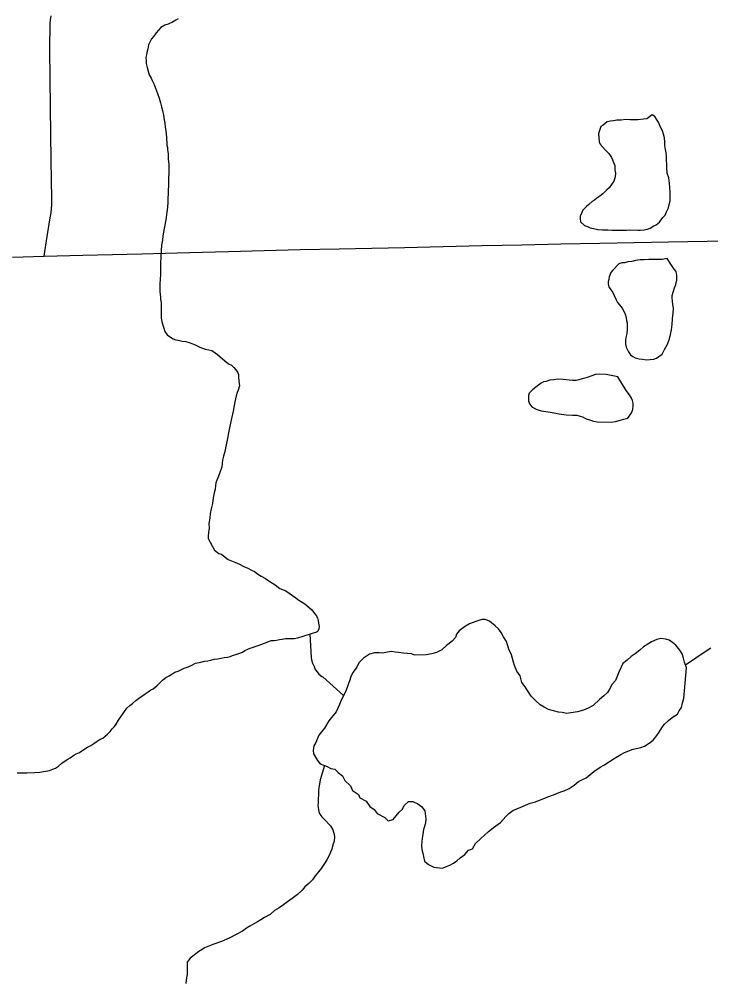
# Model space of a CAD drawing. Extents: x 103424 to 290657, y 38711 to 110967.
# Drawn here: x 214248.7608 to 214249.0369, y 40210.386 to 40210.7695 of the extents above; entities that cross this region are included whole.
import ezdxf

# ---------------------------------------------------------------- set-up
doc = ezdxf.new("R2010")
doc.units = 0
for name, color, linetype in [('GM_X_Minor_Lake', 7, 'Continuous'), ('GM_X_Minor_River', 7, 'Continuous'), ('GM_X_Township_Road', 7, 'Continuous')]:
    doc.layers.add(name, color=color, linetype=linetype)

msp = doc.modelspace()

# ---------------------------------------------------------------- linework, layer by layer
at = {"layer": 'GM_X_Minor_Lake'}
for points in [[(214249.0135, 40210.73132), (214249.01143, 40210.72977), (214249.01011, 40210.72955), (214249.00783, 40210.72933), (214249.00612, 40210.7293), (214249.0046, 40210.72927), (214249.00289, 40210.72944), (214249.00119, 40210.72922), (214248.99948, 40210.72919), (214248.99815, 40210.72898), (214248.99683, 40210.72877), (214248.9955, 40210.72855), (214248.994, 40210.7272), (214248.99306, 40210.72661), (214248.99234, 40210.7247), (214248.99216, 40210.72375), (214248.99219, 40210.72222), (214248.99241, 40210.72052), (214248.9928, 40210.71957), (214248.99474, 40210.71732), (214248.99628, 40210.71583), (214248.99726, 40210.71432), (214248.99765, 40210.71338), (214248.99805, 40210.71224), (214248.99864, 40210.71111), (214248.99867, 40210.7094), (214248.99888, 40210.70807), (214248.99872, 40210.70655), (214248.99818, 40210.70483), (214248.99725, 40210.70348), (214248.99632, 40210.70214), (214248.99539, 40210.70136), (214248.99389, 40210.69982), (214248.99258, 40210.69885), (214248.99145, 40210.69807), (214248.99052, 40210.69729), (214248.98958, 40210.6967), (214248.98827, 40210.69554), (214248.98733, 40210.69477), (214248.98584, 40210.69322), (214248.98547, 40210.69226), (214248.98474, 40210.69092), (214248.98475, 40210.68997), (214248.98496, 40210.68864), (214248.98651, 40210.68715), (214248.98765, 40210.68679), (214248.9888, 40210.68623)], [(214249.0135, 40210.73132), (214249.01143, 40210.72977), (214249.01011, 40210.72955), (214249.00783, 40210.72933), (214249.00612, 40210.7293), (214249.0046, 40210.72927), (214249.00289, 40210.72944), (214249.00119, 40210.72922), (214248.99948, 40210.72919), (214248.99815, 40210.72898), (214248.99683, 40210.72877), (214248.9955, 40210.72855), (214248.994, 40210.7272), (214248.99306, 40210.72661), (214248.99234, 40210.7247), (214248.99216, 40210.72375), (214248.99219, 40210.72222), (214248.99241, 40210.72052), (214248.9928, 40210.71957), (214248.99474, 40210.71732), (214248.99628, 40210.71583), (214248.99726, 40210.71432), (214248.99765, 40210.71338), (214248.99805, 40210.71224), (214248.99864, 40210.71111), (214248.99867, 40210.7094), (214248.99888, 40210.70807), (214248.99872, 40210.70655), (214248.99818, 40210.70483), (214248.99725, 40210.70348), (214248.99632, 40210.70214), (214248.99539, 40210.70136), (214248.99389, 40210.69982), (214248.99258, 40210.69885), (214248.99145, 40210.69807), (214248.99052, 40210.69729), (214248.98958, 40210.6967), (214248.98827, 40210.69554), (214248.98733, 40210.69477), (214248.98584, 40210.69322), (214248.98547, 40210.69226), (214248.98474, 40210.69092), (214248.98475, 40210.68997), (214248.98496, 40210.68864), (214248.98651, 40210.68715), (214248.98765, 40210.68679), (214248.9888, 40210.68623), (214248.99014, 40210.68588), (214248.99185, 40210.68552), (214248.99376, 40210.68536), (214248.99584, 40210.6854), (214248.99736, 40210.68523), (214248.99907, 40210.68526), (214249.00078, 40210.68529), (214249.00211, 40210.68531), (214249.00325, 40210.68533), (214249.00458, 40210.68535), (214249.00781, 40210.68521), (214249.00876, 40210.68523), (214249.01028, 40210.68545), (214249.0116, 40210.68566), (214249.01273, 40210.68606), (214249.01424, 40210.68703), (214249.01518, 40210.68743), (214249.01649, 40210.6884), (214249.01779, 40210.69032), (214249.01872, 40210.69129), (214249.01927, 40210.69263), (214249.02001, 40210.69416), (214249.02036, 40210.6955), (214249.02072, 40210.69702), (214249.02069, 40210.69874), (214249.02066, 40210.70045), (214249.02063, 40210.70235), (214249.02041, 40210.70405), (214249.02019, 40210.70614), (214249.01958, 40210.70803), (214249.01936, 40210.71031), (214249.01933, 40210.71183), (214249.01931, 40210.71297), (214249.01929, 40210.71392), (214249.01928, 40210.71487), (214249.01907, 40210.7162), (214249.01885, 40210.71753), (214249.01864, 40210.71905), (214249.01862, 40210.72038), (214249.0184, 40210.72208), (214249.01799, 40210.7236), (214249.01759, 40210.72492), (214249.01681, 40210.72643), (214249.01601, 40210.72832), (214249.01523, 40210.72964), (214249.01465, 40210.73058), (214249.0135, 40210.73132)], [(214248.9888, 40210.68623), (214248.99014, 40210.68588), (214248.99185, 40210.68552), (214248.99376, 40210.68536), (214248.99584, 40210.6854), (214248.99736, 40210.68523), (214248.99907, 40210.68526), (214249.00078, 40210.68529), (214249.00211, 40210.68531), (214249.00325, 40210.68533), (214249.00458, 40210.68535), (214249.00781, 40210.68521), (214249.00876, 40210.68523), (214249.01028, 40210.68545), (214249.0116, 40210.68566), (214249.01273, 40210.68606), (214249.01424, 40210.68703), (214249.01518, 40210.68743), (214249.01649, 40210.6884), (214249.01779, 40210.69032), (214249.01872, 40210.69129), (214249.01927, 40210.69263), (214249.02001, 40210.69416), (214249.02036, 40210.6955), (214249.02072, 40210.69702), (214249.02069, 40210.69874), (214249.02066, 40210.70045), (214249.02063, 40210.70235), (214249.02041, 40210.70405), (214249.02019, 40210.70614), (214249.01958, 40210.70803), (214249.01936, 40210.71031), (214249.01933, 40210.71183), (214249.01931, 40210.71297), (214249.01929, 40210.71392), (214249.01928, 40210.71487), (214249.01907, 40210.7162), (214249.01885, 40210.71753), (214249.01864, 40210.71905), (214249.01862, 40210.72038), (214249.0184, 40210.72208), (214249.01799, 40210.7236), (214249.01759, 40210.72492), (214249.01681, 40210.72643), (214249.01601, 40210.72832), (214249.01523, 40210.72964), (214249.01465, 40210.73058), (214249.0135, 40210.73132)], [(214249.01958, 40210.674), (214249.0175, 40210.67359), (214249.01465, 40210.67354), (214249.01219, 40210.6735), (214249.01029, 40210.67347), (214249.00877, 40210.67344), (214249.00687, 40210.67322), (214249.00536, 40210.67282), (214249.00384, 40210.6726), (214249.00252, 40210.6722), (214249.00138, 40210.67218), (214249.00025, 40210.67178), (214248.99782, 40210.66927), (214248.99708, 40210.66831), (214248.99635, 40210.66658), (214248.99617, 40210.66563), (214248.996, 40210.66468), (214248.99602, 40210.66373), (214248.99622, 40210.66259), (214248.997, 40210.66146), (214248.99778, 40210.66033), (214248.99837, 40210.6592), (214248.99897, 40210.65769), (214248.99975, 40210.65637), (214249.00052, 40210.65543), (214249.00149, 40210.65412), (214249.00247, 40210.65242), (214249.00287, 40210.65129), (214249.00308, 40210.65015), (214249.00329, 40210.64921), (214249.00349, 40210.64826), (214249.00351, 40210.64712), (214249.00353, 40210.64579), (214249.00337, 40210.64407), (214249.00302, 40210.64236), (214249.00285, 40210.6414), (214249.00287, 40210.63988), (214249.00308, 40210.63855), (214249.00406, 40210.63667), (214249.00484, 40210.63554), (214249.00581, 40210.6348), (214249.00677, 40210.63424), (214249.00829, 40210.63389), (214249.00962, 40210.63372), (214249.01114, 40210.63355), (214249.01266, 40210.63358), (214249.01418, 40210.63379), (214249.01531, 40210.63419), (214249.01756, 40210.63575), (214249.01848, 40210.63767), (214249.01959, 40210.63978), (214249.0205, 40210.64188), (214249.02085, 40210.6436), (214249.0212, 40210.64551), (214249.02154, 40210.6476), (214249.0217, 40210.64989), (214249.02185, 40210.65217), (214249.02201, 40210.65407), (214249.02179, 40210.65559), (214249.02158, 40210.65692), (214249.02156, 40210.65825), (214249.02154, 40210.6592), (214249.0219, 40210.66054), (214249.02244, 40210.66226), (214249.02299, 40210.66341), (214249.02316, 40210.66436), (214249.02334, 40210.66532), (214249.02332, 40210.66626), (214249.02331, 40210.66722), (214249.02309, 40210.66873), (214249.02231, 40210.66967), (214249.02131, 40210.67126)], [(214249.02131, 40210.67126), (214249.01958, 40210.674)], [(214248.99986, 40210.62671), (214248.9951, 40210.62759), (214248.99244, 40210.62773), (214248.99092, 40210.62771), (214248.98904, 40210.62692), (214248.98752, 40210.62651), (214248.98658, 40210.62612), (214248.98563, 40210.62591), (214248.98431, 40210.62551), (214248.98318, 40210.6253), (214248.98166, 40210.62527), (214248.98032, 40210.62544), (214248.97804, 40210.6256), (214248.97576, 40210.62575), (214248.97424, 40210.62553), (214248.97273, 40210.62532), (214248.97122, 40210.62491), (214248.97008, 40210.6247), (214248.96914, 40210.62412), (214248.9682, 40210.62334), (214248.96708, 40210.62256), (214248.96576, 40210.62159), (214248.96446, 40210.62024), (214248.96409, 40210.61928), (214248.96411, 40210.61833), (214248.96413, 40210.61719), (214248.96453, 40210.61587), (214248.9655, 40210.61474)], [(214248.99986, 40210.62671), (214248.9951, 40210.62759), (214248.99244, 40210.62773), (214248.99092, 40210.62771), (214248.98904, 40210.62692), (214248.98752, 40210.62651), (214248.98658, 40210.62612), (214248.98563, 40210.62591), (214248.98431, 40210.62551), (214248.98318, 40210.6253), (214248.98166, 40210.62527), (214248.98032, 40210.62544), (214248.97804, 40210.6256), (214248.97576, 40210.62575), (214248.97424, 40210.62553), (214248.97273, 40210.62532), (214248.97122, 40210.62491), (214248.97008, 40210.6247), (214248.96914, 40210.62412), (214248.9682, 40210.62334), (214248.96708, 40210.62256), (214248.96576, 40210.62159), (214248.96446, 40210.62024), (214248.96409, 40210.61928), (214248.96411, 40210.61833), (214248.96413, 40210.61719), (214248.96453, 40210.61587), (214248.9655, 40210.61474), (214248.96722, 40210.61382), (214248.96914, 40210.61309), (214248.97294, 40210.61258), (214248.97637, 40210.61188), (214248.97923, 40210.61154), (214248.9817, 40210.61139), (214248.98341, 40210.61142), (214248.98474, 40210.61106), (214248.9857, 40210.6107), (214248.98723, 40210.60996), (214248.98895, 40210.60942), (214248.99009, 40210.60906), (214248.99162, 40210.60871), (214248.99713, 40210.60861), (214248.99883, 40210.60882), (214249.00035, 40210.60923), (214249.00224, 40210.60983), (214249.00375, 40210.61024), (214249.00523, 40210.61235), (214249.00578, 40210.61369), (214249.00594, 40210.61521), (214249.00593, 40210.61617), (214249.00572, 40210.6173), (214249.00532, 40210.61825), (214249.00454, 40210.61957), (214249.00318, 40210.62125), (214248.99986, 40210.62671)], [(214248.9655, 40210.61474), (214248.96722, 40210.61382), (214248.96914, 40210.61309), (214248.97294, 40210.61258), (214248.97637, 40210.61188), (214248.97923, 40210.61154), (214248.9817, 40210.61139), (214248.98341, 40210.61142), (214248.98474, 40210.61106), (214248.9857, 40210.6107), (214248.98723, 40210.60996), (214248.98895, 40210.60942), (214248.99009, 40210.60906), (214248.99162, 40210.60871), (214248.99713, 40210.60861), (214248.99883, 40210.60882), (214249.00035, 40210.60923), (214249.00224, 40210.60983), (214249.00375, 40210.61024), (214249.00523, 40210.61235), (214249.00578, 40210.61369), (214249.00594, 40210.61521), (214249.00593, 40210.61617), (214249.00572, 40210.6173), (214249.00532, 40210.61825), (214249.00454, 40210.61957), (214249.00318, 40210.62125), (214248.99986, 40210.62671)], [(214249.02718, 40210.51049), (214249.0265, 40210.51274), (214249.02609, 40210.51445), (214249.0255, 40210.51615), (214249.02453, 40210.51765), (214249.02298, 40210.51953), (214249.02163, 40210.52065), (214249.02029, 40210.52158), (214249.01895, 40210.52194), (214249.01705, 40210.52229), (214249.01535, 40210.52189), (214249.01327, 40210.52091), (214249.01177, 40210.51994), (214249.01007, 40210.51897), (214249.00857, 40210.51762), (214249.00669, 40210.51608), (214249.00519, 40210.51511), (214249.0035, 40210.51357), (214249.00181, 40210.51222), (214249.00108, 40210.5105), (214249.00016, 40210.50878), (214248.99942, 40210.50687), (214248.99887, 40210.50554), (214248.99757, 40210.504), (214248.99646, 40210.50209), (214248.99572, 40210.50075), (214248.99422, 40210.4994), (214248.99253, 40210.49786), (214248.98991, 40210.49555), (214248.98802, 40210.49438), (214248.98614, 40210.4936), (214248.98368, 40210.49299), (214248.98102, 40210.49258), (214248.97951, 40210.49237), (214248.9776, 40210.49272), (214248.97608, 40210.49289), (214248.97417, 40210.49343), (214248.97207, 40210.49397), (214248.97035, 40210.4949), (214248.96882, 40210.49583), (214248.96689, 40210.49751), (214248.96516, 40210.49919), (214248.9638, 40210.50145), (214248.96282, 40210.50296), (214248.96147, 40210.50464), (214248.96086, 40210.50729), (214248.9595, 40210.50917), (214248.95852, 40210.51144), (214248.95812, 40210.51276), (214248.95731, 40210.51578), (214248.95633, 40210.51805), (214248.95534, 40210.52107), (214248.95417, 40210.52295), (214248.95319, 40210.52464), (214248.95222, 40210.52615), (214248.95087, 40210.52727), (214248.94857, 40210.52914), (214248.94685, 40210.52987), (214248.94552, 40210.52985), (214248.94306, 40210.52906), (214248.9406, 40210.52808), (214248.93853, 40210.52691), (214248.93647, 40210.52537), (214248.93535, 40210.52402), (214248.93499, 40210.52269), (214248.93368, 40210.52115), (214248.93143, 40210.51941), (214248.92955, 40210.51768), (214248.92748, 40210.5167), (214248.92559, 40210.51611), (214248.92331, 40210.5157), (214248.91876, 40210.51564), (214248.91742, 40210.51619), (214248.91419, 40210.51633), (214248.91228, 40210.51669), (214248.91095, 40210.51686), (214248.90943, 40210.51703), (214248.90791, 40210.51682), (214248.90583, 40210.51641), (214248.9045, 40210.51658), (214248.9026, 40210.51655), (214248.90071, 40210.51596), (214248.89826, 40210.51441), (214248.89639, 40210.51248), (214248.89566, 40210.51077), (214248.89417, 40210.50885), (214248.89324, 40210.50713), (214248.89288, 40210.5056), (214248.89233, 40210.50427), (214248.89124, 40210.50122), (214248.88939, 40210.49759), (214248.88866, 40210.49587), (214248.88737, 40210.49301)], [(214248.90816, 40210.44946), (214248.91005, 40210.45005), (214248.91136, 40210.4514), (214248.91247, 40210.45293), (214248.91379, 40210.45409), (214248.91452, 40210.45562), (214248.91621, 40210.45716), (214248.91792, 40210.45718), (214248.92002, 40210.45626), (214248.92137, 40210.45514), (214248.92272, 40210.45345), (214248.92315, 40210.45023), (214248.92299, 40210.44852), (214248.92226, 40210.44605), (214248.92191, 40210.44395), (214248.92175, 40210.44243), (214248.92141, 40210.43977), (214248.92162, 40210.43807), (214248.92202, 40210.43655), (214248.92223, 40210.43523), (214248.92264, 40210.43334), (214248.92418, 40210.43203), (214248.92629, 40210.43092), (214248.92971, 40210.43059), (214248.93141, 40210.43118), (214248.93273, 40210.43177), (214248.93424, 40210.43255), (214248.93556, 40210.43351), (214248.93687, 40210.43467), (214248.93875, 40210.43602), (214248.94024, 40210.43775), (214248.94175, 40210.43834), (214248.94305, 40210.44045), (214248.94511, 40210.44237), (214248.94811, 40210.44507), (214248.95017, 40210.44681), (214248.95299, 40210.44874), (214248.95505, 40210.45124), (214248.95636, 40210.45239), (214248.95786, 40210.45355), (214248.96107, 40210.45492), (214248.96485, 40210.45649), (214248.96693, 40210.45709), (214248.97183, 40210.45906), (214248.9741, 40210.45985), (214248.97712, 40210.46103), (214248.97845, 40210.46142), (214248.98033, 40210.4624), (214248.9824, 40210.46375), (214248.98409, 40210.46511), (214248.98541, 40210.46588), (214248.98711, 40210.46666), (214248.9903, 40210.46917), (214248.99274, 40210.47092), (214248.99425, 40210.4717), (214248.99839, 40210.47441), (214249.00102, 40210.47596), (214249.00253, 40210.47674), (214249.00593, 40210.47812), (214249.00896, 40210.47873), (214249.01047, 40210.47932), (214249.01235, 40210.48048), (214249.01386, 40210.48164), (214249.01535, 40210.48356), (214249.01628, 40210.4849), (214249.01739, 40210.48662), (214249.01832, 40210.48796), (214249.02001, 40210.4895), (214249.02151, 40210.49066), (214249.02358, 40210.49202), (214249.02432, 40210.49336), (214249.02525, 40210.4947), (214249.0256, 40210.4966), (214249.02614, 40210.49832), (214249.02718, 40210.51049)], [(214248.88737, 40210.49301), (214248.88551, 40210.4907), (214248.88439, 40210.48936), (214248.88272, 40210.48649), (214248.88049, 40210.48361), (214248.8792, 40210.48075), (214248.87846, 40210.47941), (214248.87811, 40210.47751), (214248.87832, 40210.47618), (214248.87988, 40210.47355), (214248.88103, 40210.47224), (214248.88371, 40210.47114), (214248.88524, 40210.4704), (214248.88677, 40210.47004), (214248.88811, 40210.46873), (214248.88984, 40210.46742), (214248.89082, 40210.46554), (214248.89313, 40210.46348), (214248.89392, 40210.4616), (214248.89622, 40210.45992), (214248.89681, 40210.4586), (214248.8993, 40210.45731), (214248.90085, 40210.45524), (214248.90258, 40210.45394), (214248.90374, 40210.45243), (214248.90681, 40210.45077), (214248.90816, 40210.44946)]]:
    msp.add_lwpolyline(points, dxfattribs=at)
at = {"layer": 'GM_X_Minor_River'}
for points in [[(214248.82427, 40210.76967), (214248.82333, 40210.76908), (214248.82201, 40210.7683), (214248.82032, 40210.76751), (214248.81899, 40210.76711), (214248.8173, 40210.76613), (214248.81544, 40210.76401), (214248.81451, 40210.76266), (214248.81358, 40210.7617), (214248.81303, 40210.76055), (214248.81248, 40210.75921), (214248.81212, 40210.75768), (214248.81177, 40210.75615), (214248.8116, 40210.7552), (214248.81142, 40210.75425), (214248.81144, 40210.75291), (214248.81146, 40210.75177), (214248.81187, 40210.75026), (214248.81227, 40210.74875), (214248.81268, 40210.74723), (214248.81346, 40210.74591), (214248.81386, 40210.74497), (214248.81464, 40210.74346), (214248.81524, 40210.74195), (214248.81603, 40210.73987), (214248.81663, 40210.73798), (214248.81723, 40210.73609), (214248.81764, 40210.73457), (214248.81804, 40210.73306), (214248.81845, 40210.73116), (214248.81868, 40210.72927), (214248.81889, 40210.72794), (214248.8191, 40210.72642)], [(214248.8191, 40210.72642), (214248.81932, 40210.72509), (214248.81953, 40210.72358), (214248.81955, 40210.72244), (214248.81957, 40210.7213), (214248.81978, 40210.72035), (214248.81979, 40210.71921), (214248.82, 40210.71826), (214248.82002, 40210.71731), (214248.82023, 40210.71579), (214248.82027, 40210.7137), (214248.8205, 40210.71142), (214248.82054, 40210.70857), (214248.8204, 40210.70553), (214248.82045, 40210.70306), (214248.82029, 40210.70115), (214248.82031, 40210.69963), (214248.82015, 40210.69811), (214248.82018, 40210.6964), (214248.82002, 40210.69449), (214248.81935, 40210.68935), (214248.81864, 40210.68592), (214248.81812, 40210.68305), (214248.81796, 40210.68134), (214248.81761, 40210.67924), (214248.81746, 40210.67696), (214248.81731, 40210.67468), (214248.81717, 40210.67201), (214248.8172, 40210.66992), (214248.81724, 40210.66764), (214248.81709, 40210.66555), (214248.81692, 40210.66402), (214248.81695, 40210.6625), (214248.81698, 40210.6606), (214248.8172, 40210.6587), (214248.81722, 40210.65756), (214248.81743, 40210.65643), (214248.81744, 40210.65548), (214248.81747, 40210.65414), (214248.81749, 40210.65262), (214248.81751, 40210.65148), (214248.81753, 40210.65015), (214248.81774, 40210.64882), (214248.81815, 40210.64731), (214248.81855, 40210.64618), (214248.81895, 40210.64485), (214248.81992, 40210.64354), (214248.82127, 40210.64261), (214248.82223, 40210.64186), (214248.82338, 40210.6415), (214248.82433, 40210.64133), (214248.82585, 40210.64097), (214248.82737, 40210.64081), (214248.82909, 40210.64026), (214248.83043, 40210.63972), (214248.83139, 40210.63935), (214248.83292, 40210.63862), (214248.83502, 40210.6377), (214248.83655, 40210.63753), (214248.83769, 40210.63717), (214248.83904, 40210.63625), (214248.83999, 40210.63569), (214248.84289, 40210.63308), (214248.84443, 40210.63196), (214248.84557, 40210.63141), (214248.84654, 40210.63047), (214248.84731, 40210.62954), (214248.8479, 40210.6286), (214248.8483, 40210.62765), (214248.84831, 40210.6267), (214248.84853, 40210.62499), (214248.84875, 40210.6231), (214248.84821, 40210.62138), (214248.84785, 40210.62042), (214248.84749, 40210.61908), (214248.84696, 40210.61679), (214248.8466, 40210.61526), (214248.84626, 40210.61298), (214248.84555, 40210.61011), (214248.84484, 40210.60706), (214248.84432, 40210.60439), (214248.84398, 40210.6021), (214248.84345, 40210.59962), (214248.84292, 40210.59695), (214248.84238, 40210.59504), (214248.84203, 40210.59351), (214248.8417, 40210.59085), (214248.84079, 40210.58817), (214248.84006, 40210.58645), (214248.8397, 40210.58549), (214248.83934, 40210.58434), (214248.83916, 40210.5832), (214248.839, 40210.58187), (214248.83864, 40210.58034), (214248.83829, 40210.57843), (214248.83795, 40210.57615), (214248.83742, 40210.57405), (214248.83707, 40210.57214), (214248.83691, 40210.57023), (214248.83657, 40210.56814), (214248.8366, 40210.56624)], [(214248.8366, 40210.56624), (214248.83644, 40210.56452), (214248.83627, 40210.56319), (214248.83629, 40210.56224), (214248.83883, 40210.55753), (214248.84057, 40210.55622), (214248.84152, 40210.55586), (214248.84306, 40210.55474), (214248.84421, 40210.55381), (214248.84689, 40210.55272), (214248.8488, 40210.55199), (214248.85053, 40210.55106), (214248.85206, 40210.55033), (214248.85359, 40210.54959), (214248.85474, 40210.54904), (214248.85589, 40210.54811), (214248.85743, 40210.54718), (214248.85915, 40210.54626), (214248.86089, 40210.54496), (214248.863, 40210.54366), (214248.86492, 40210.54217), (214248.86721, 40210.54126), (214248.86856, 40210.54033), (214248.8699, 40210.5394), (214248.87125, 40210.53847), (214248.8724, 40210.53754), (214248.87375, 40210.5368), (214248.8749, 40210.53606), (214248.87663, 40210.53457), (214248.8776, 40210.53364), (214248.87837, 40210.5327), (214248.87934, 40210.53138), (214248.87993, 40210.53044), (214248.88014, 40210.52949), (214248.88035, 40210.52836), (214248.88056, 40210.52703), (214248.88038, 40210.52608), (214248.88002, 40210.52512), (214248.87983, 40210.52493), (214248.87964, 40210.52492)], [(214248.76113, 40210.4686), (214248.76246, 40210.46862), (214248.76379, 40210.46865), (214248.76702, 40210.4687), (214248.7691, 40210.46892), (214248.77137, 40210.46934), (214248.77289, 40210.46955), (214248.77421, 40210.47015), (214248.77534, 40210.47055), (214248.77647, 40210.47132), (214248.77778, 40210.47249), (214248.77909, 40210.47346), (214248.78022, 40210.47405), (214248.78116, 40210.47463), (214248.78266, 40210.47561), (214248.7836, 40210.4762), (214248.78492, 40210.47679), (214248.78586, 40210.47737), (214248.78699, 40210.47815), (214248.78811, 40210.47893), (214248.78943, 40210.47952), (214248.79056, 40210.4803), (214248.79187, 40210.48127), (214248.79319, 40210.48206), (214248.79413, 40210.48245), (214248.79507, 40210.48323), (214248.79601, 40210.484), (214248.79713, 40210.48516), (214248.79787, 40210.48613), (214248.7988, 40210.48709), (214248.79955, 40210.48805), (214248.80047, 40210.48959), (214248.80381, 40210.4944), (214248.80493, 40210.49556), (214248.80605, 40210.49634), (214248.80736, 40210.4975), (214248.80849, 40210.49828), (214248.81018, 40210.49945), (214248.81112, 40210.50022), (214248.81224, 40210.501), (214248.81337, 40210.50178), (214248.81431, 40210.50218), (214248.81581, 40210.50334), (214248.81693, 40210.5045), (214248.81805, 40210.50566), (214248.81937, 40210.50663), (214248.82068, 40210.50741), (214248.82181, 40210.508), (214248.82294, 40210.50878), (214248.82426, 40210.50918), (214248.82539, 40210.50977), (214248.82671, 40210.51037), (214248.82822, 40210.51096), (214248.82973, 40210.51156), (214248.83123, 40210.51234), (214248.83332, 40210.51275), (214248.83483, 40210.51316), (214248.83616, 40210.51337), (214248.83729, 40210.51358), (214248.83861, 40210.51398), (214248.84013, 40210.5142), (214248.84146, 40210.51441), (214248.84259, 40210.51462), (214248.84392, 40210.51483), (214248.84505, 40210.51504), (214248.846, 40210.51543), (214248.8477, 40210.51603), (214248.84883, 40210.51643), (214248.84996, 40210.51683), (214248.8509, 40210.51742), (214248.85203, 40210.518), (214248.85297, 40210.5184), (214248.85392, 40210.51861), (214248.85505, 40210.51901), (214248.85656, 40210.5196), (214248.85977, 40210.52079), (214248.86147, 40210.52139), (214248.86261, 40210.52141), (214248.86356, 40210.52162), (214248.86469, 40210.52183), (214248.86583, 40210.52203), (214248.86715, 40210.52225), (214248.86867, 40210.52227), (214248.86962, 40210.52229), (214248.87057, 40210.5223), (214248.87209, 40210.52252), (214248.87964, 40210.52492)], [(214248.87679, 40210.52401), (214248.87735, 40210.51462), (214248.87755, 40210.51367), (214248.87795, 40210.51235), (214248.87855, 40210.51103), (214248.87894, 40210.50989), (214248.87972, 40210.50895), (214248.8805, 40210.50801), (214248.88165, 40210.50708), (214248.88203, 40210.5069), (214248.89033, 40210.49943)], [(214249.02681, 40210.51172), (214249.03512, 40210.51739), (214249.037, 40210.51857)], [(214248.75999, 40210.46858), (214248.76113, 40210.4686)], [(214248.8827, 40210.47155), (214248.88101, 40210.46581), (214248.88066, 40210.4641), (214248.88049, 40210.46276), (214248.88033, 40210.46143), (214248.88035, 40210.4601), (214248.88019, 40210.458), (214248.88022, 40210.45667), (214248.88004, 40210.45553), (214248.88026, 40210.45401), (214248.88047, 40210.45307), (214248.88086, 40210.45212), (214248.88164, 40210.45099), (214248.88261, 40210.45006), (214248.88512, 40210.44744), (214248.88609, 40210.44593), (214248.8863, 40210.44499), (214248.88651, 40210.44404), (214248.88671, 40210.44309), (214248.88655, 40210.44138), (214248.88601, 40210.43985), (214248.88565, 40210.43813), (214248.8851, 40210.43698), (214248.88456, 40210.43564), (214248.88382, 40210.43411), (214248.8829, 40210.43276), (214248.88215, 40210.43161), (214248.88141, 40210.43046), (214248.8803, 40210.42911), (214248.87899, 40210.42756), (214248.87788, 40210.42584), (214248.87639, 40210.42448), (214248.87489, 40210.42312), (214248.87377, 40210.42177), (214248.8719, 40210.42003), (214248.86984, 40210.41848), (214248.86796, 40210.41712), (214248.86627, 40210.41595), (214248.86458, 40210.41478), (214248.8627, 40210.41361), (214248.86102, 40210.41206), (214248.85876, 40210.41088), (214248.85726, 40210.40991), (214248.85594, 40210.40912), (214248.85481, 40210.40853), (214248.85387, 40210.40795), (214248.85293, 40210.40736), (214248.85162, 40210.40658), (214248.84993, 40210.40541), (214248.84748, 40210.40404), (214248.84466, 40210.40266), (214248.84164, 40210.40128), (214248.83805, 40210.40008), (214248.83617, 40210.39929), (214248.83485, 40210.3987), (214248.83391, 40210.39811), (214248.83259, 40210.39733), (214248.83128, 40210.39636), (214248.83015, 40210.39539), (214248.82903, 40210.39461), (214248.82792, 40210.39307), (214248.82781, 40210.38813), (214248.82746, 40210.38603), (214248.8273, 40210.38451)]]:
    msp.add_lwpolyline(points, dxfattribs=at)
at = {"layer": 'GM_X_Township_Road'}
for points in [[(214248.77072, 40210.6749), (214248.77195, 40210.68278), (214248.7732, 40210.69022), (214248.77351, 40210.69221), (214248.77366, 40210.69391), (214248.77377, 40210.69536), (214248.77389, 40210.69767), (214248.77362, 40210.7132), (214248.77344, 40210.72372), (214248.77326, 40210.73425), (214248.77314, 40210.74587), (214248.77302, 40210.75749), (214248.77315, 40210.76772), (214248.77329, 40210.76928), (214248.77352, 40210.77084)], [(214248.75807, 40210.67447), (214248.77072, 40210.6749), (214248.78623, 40210.67527), (214248.798, 40210.67555), (214248.80977, 40210.67583), (214248.81928, 40210.67612), (214248.82879, 40210.67641), (214248.84432, 40210.67681), (214248.85867, 40210.67718), (214248.87302, 40210.67755), (214248.88855, 40210.67786), (214248.90158, 40210.67812), (214248.91461, 40210.67838), (214248.93014, 40210.67873), (214248.94567, 40210.67909), (214248.95361, 40210.67927), (214248.96155, 40210.67945), (214248.97708, 40210.67975), (214248.99261, 40210.68005), (214249.0063, 40210.68032), (214249.01999, 40210.68058), (214249.03553, 40210.68089), (214249.04646, 40210.6811)]]:
    msp.add_lwpolyline(points, dxfattribs=at)

doc.saveas('drawing.dxf')
